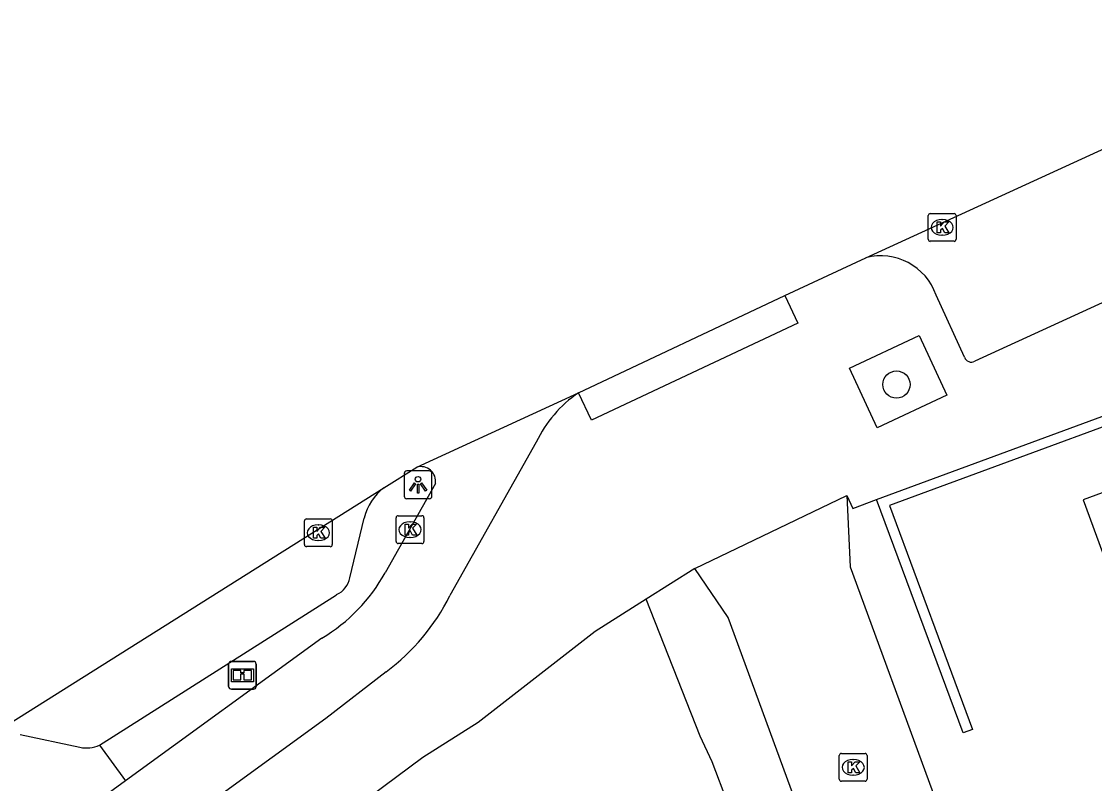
# Model space of a CAD drawing. Extents: x 160806 to 161707, y 383697 to 384148.
# Drawn here: x 160917.75 to 160956.33, y 383944.12 to 383971.53 of the extents above; entities that cross this region are included whole.
import ezdxf

# ---------------------------------------------------------------- set-up
doc = ezdxf.new("R2010")
doc.units = 0
for name, color, linetype in [('IMGEO_Boom', 7, 'Continuous'), ('IMGEO_Fietspad_open', 7, 'Continuous'), ('IMGEO_Informatiebord', 7, 'Continuous'), ('IMGEO_Kolk', 7, 'Continuous'), ('IMGEO_Lichtpunt', 7, 'Continuous'), ('IMGEO_Muur', 7, 'Continuous'), ('IMGEO_Pand', 7, 'Continuous'), ('IMGEO_Parkeervlak_open', 7, 'Continuous'), ('IMGEO_Rijbaan_lokaal_open', 7, 'Continuous'), ('IMGEO_Verkeerseiland_groen', 7, 'Continuous'), ('IMGEO_Voetpad_open', 7, 'Continuous')]:
    doc.layers.add(name, color=color, linetype=linetype)

msp = doc.modelspace()

# ---------------------------------------------------------------- linework, layer by layer
at = {"layer": 'IMGEO_Boom'}
msp.add_circle((160949.21, 383958.47), 0.489, dxfattribs=at)
at = {"layer": 'IMGEO_Fietspad_open'}
for points in [[(160936.258, 383956.401), (160933.153, 383950.88)], [(160932.632, 383954.912), (160930.827, 383951.703)], [(160928.553, 383949.356), (160921.489, 383944.216)], [(160930.868, 383948.143), (160928.691, 383946.466), (160915.435, 383936.839)], [(160921.489, 383944.216), (160915.944, 383940.183)]]:
    msp.add_lwpolyline(points, dxfattribs=at)
for centre, radius, start, end in [((160940.306, 383954.467), 4.487, 124.3316, 154.4658), ((160932.114, 383954.994), 0.525, 351.0075, 106.9236), ((160925.359, 383954.726), 6.248, 300.7437, 331.0664), ((160926.287, 383954.29), 7.666, 306.6954, 333.5906)]:
    msp.add_arc(centre, radius, start, end, dxfattribs=at)
at = {"layer": 'IMGEO_Informatiebord'}
for p, q in [((160925.298, 383948.517), (160926.088, 383948.517)), ((160926.088, 383948.517), (160925.298, 383948.517)), ((160925.198, 383947.617), (160925.198, 383948.417)), ((160925.198, 383948.417), (160925.198, 383947.617)), ((160926.188, 383948.417), (160926.188, 383947.617)), ((160926.188, 383947.617), (160926.188, 383948.417)), ((160926.088, 383947.517), (160925.298, 383947.517)), ((160925.298, 383947.517), (160926.088, 383947.517))]:
    msp.add_line(p, q, dxfattribs=at)
for points in [[(160925.299, 383948.249), (160926.087, 383948.249), (160926.087, 383947.785), (160925.299, 383947.785), (160925.299, 383948.249)], [(160925.364, 383948.184), (160925.364, 383947.85), (160925.639, 383947.85), (160925.64, 383948.063), (160925.744, 383948.064), (160925.745, 383947.85), (160926.022, 383947.85), (160926.022, 383948.184), (160925.746, 383948.184), (160925.746, 383948.104), (160925.64, 383948.104), (160925.64, 383948.184), (160925.364, 383948.184)]]:
    msp.add_lwpolyline(points, dxfattribs=at)
for centre, start, end in [((160925.298, 383948.417), 90, 180), ((160925.298, 383948.417), 90, 180), ((160926.088, 383948.417), 0, 90), ((160926.088, 383948.417), 360, 90), ((160925.298, 383947.617), 180, 270), ((160925.298, 383947.617), 180, 270), ((160926.088, 383947.617), 270, 0), ((160926.088, 383947.617), 270, 0)]:
    msp.add_arc(centre, 0.1, start, end, dxfattribs=at)
at = {"layer": 'IMGEO_Kolk'}
for p, q in [((160950.352, 383963.695), (160950.352, 383964.547)), ((160950.427, 383964.621), (160951.279, 383964.621)), ((160950.84, 383964.401), (160950.865, 383964.401)), ((160951.353, 383964.547), (160951.353, 383963.695)), ((160951.279, 383963.621), (160950.427, 383963.621)), ((160950.863, 383963.841), (160950.838, 383963.841)), ((160927.924, 383952.716), (160927.924, 383953.568)), ((160927.999, 383953.642), (160928.851, 383953.642)), ((160928.925, 383953.568), (160928.925, 383952.716)), ((160931.22, 383952.829), (160931.22, 383953.681)), ((160931.295, 383953.755), (160932.147, 383953.755)), ((160931.708, 383953.535), (160931.733, 383953.535)), ((160932.221, 383953.681), (160932.221, 383952.829)), ((160928.412, 383953.422), (160928.437, 383953.422)), ((160928.435, 383952.862), (160928.41, 383952.862)), ((160932.147, 383952.755), (160931.295, 383952.755)), ((160931.731, 383952.975), (160931.706, 383952.975)), ((160928.851, 383952.642), (160927.999, 383952.642)), ((160947.153, 383944.28), (160947.153, 383945.132)), ((160947.228, 383945.206), (160948.08, 383945.206)), ((160947.641, 383944.986), (160947.666, 383944.986)), ((160948.154, 383945.132), (160948.154, 383944.28)), ((160948.08, 383944.206), (160947.228, 383944.206)), ((160947.664, 383944.426), (160947.639, 383944.426))]:
    msp.add_line(p, q, dxfattribs=at)
for points in [[(160950.352, 383963.695), (160950.352, 383964.547)], [(160950.427, 383964.621), (160951.279, 383964.621)], [(160950.673, 383964.321), (160950.796, 383964.321), (160950.796, 383964.17), (160950.926, 383964.321), (160951.09, 383964.321), (160950.944, 383964.17), (160951.097, 383963.921), (160950.945, 383963.921), (160950.86, 383964.085), (160950.796, 383964.018), (160950.796, 383963.921), (160950.673, 383963.921), (160950.673, 383964.321)], [(160951.353, 383964.547), (160951.353, 383963.695)], [(160951.279, 383963.621), (160950.427, 383963.621)], [(160927.924, 383952.716), (160927.924, 383953.568)], [(160927.999, 383953.642), (160928.851, 383953.642)], [(160928.925, 383953.568), (160928.925, 383952.716)], [(160931.22, 383952.829), (160931.22, 383953.681)], [(160931.295, 383953.755), (160932.147, 383953.755)], [(160932.221, 383953.681), (160932.221, 383952.829)], [(160928.245, 383953.342), (160928.368, 383953.342), (160928.368, 383953.191), (160928.498, 383953.342), (160928.662, 383953.342), (160928.516, 383953.191), (160928.669, 383952.942), (160928.517, 383952.942), (160928.432, 383953.106), (160928.368, 383953.039), (160928.368, 383952.942), (160928.245, 383952.942), (160928.245, 383953.342)], [(160931.541, 383953.455), (160931.664, 383953.455), (160931.664, 383953.304), (160931.794, 383953.455), (160931.958, 383953.455), (160931.812, 383953.304), (160931.965, 383953.055), (160931.813, 383953.055), (160931.728, 383953.219), (160931.664, 383953.152), (160931.664, 383953.055), (160931.541, 383953.055), (160931.541, 383953.455)], [(160932.147, 383952.755), (160931.295, 383952.755)], [(160928.851, 383952.642), (160927.999, 383952.642)], [(160947.153, 383944.28), (160947.153, 383945.132)], [(160947.228, 383945.206), (160948.08, 383945.206)], [(160948.154, 383945.132), (160948.154, 383944.28)], [(160947.474, 383944.906), (160947.597, 383944.906), (160947.597, 383944.755), (160947.727, 383944.906), (160947.891, 383944.906), (160947.745, 383944.755), (160947.898, 383944.506), (160947.746, 383944.506), (160947.661, 383944.67), (160947.597, 383944.603), (160947.597, 383944.506), (160947.474, 383944.506), (160947.474, 383944.906)], [(160948.08, 383944.206), (160947.228, 383944.206)]]:
    msp.add_lwpolyline(points, dxfattribs=at)
for centre, start, end in [((160950.429, 383964.545), 91.552, 178.448), ((160950.429, 383964.545), 91.552, 178.448), ((160951.277, 383964.545), 1.552, 88.448), ((160951.277, 383964.545), 1.552, 88.448), ((160950.429, 383963.697), 181.552, 268.448), ((160950.429, 383963.697), 181.552, 268.448), ((160951.277, 383963.697), 271.552, 358.448), ((160951.277, 383963.697), 271.552, 358.448), ((160928.001, 383953.566), 91.552, 178.448), ((160928.001, 383953.566), 91.552, 178.448), ((160928.849, 383953.566), 1.552, 88.448), ((160928.849, 383953.566), 1.552, 88.448), ((160931.297, 383953.679), 91.552, 178.448), ((160931.297, 383953.679), 91.552, 178.448), ((160932.145, 383953.679), 1.552, 88.448), ((160932.145, 383953.679), 1.552, 88.448), ((160928.001, 383952.718), 181.552, 268.448), ((160928.001, 383952.718), 181.552, 268.448), ((160928.849, 383952.718), 271.552, 358.448), ((160928.849, 383952.718), 271.552, 358.448), ((160931.297, 383952.831), 181.552, 268.448), ((160931.297, 383952.831), 181.552, 268.448), ((160932.145, 383952.831), 271.552, 358.448), ((160932.145, 383952.831), 271.552, 358.448), ((160947.23, 383945.13), 91.552, 178.448), ((160947.23, 383945.13), 91.552, 178.448), ((160948.078, 383945.13), 1.552, 88.448), ((160948.078, 383945.13), 1.552, 88.448), ((160947.23, 383944.282), 181.552, 268.448), ((160947.23, 383944.282), 181.552, 268.448), ((160948.078, 383944.282), 271.552, 358.448), ((160948.078, 383944.282), 271.552, 358.448)]:
    msp.add_arc(centre, 0.0765, start, end, dxfattribs=at)
for centre, major_axis, ratio, start_param, end_param in [((160950.839, 383964.121), (-0.387, 0.002), 0.722429, 4.712389, 7.853982), ((160950.864, 383964.121), (-0.39, 0.002), 0.717154, 1.570796, 4.712389), ((160931.707, 383953.255), (-0.387, 0.002), 0.722429, 4.712389, 7.853982), ((160931.732, 383953.255), (-0.39, 0.002), 0.717154, 1.570796, 4.712389), ((160928.411, 383953.142), (-0.387, 0.002), 0.722429, 4.712389, 7.853982), ((160928.436, 383953.142), (-0.39, 0.002), 0.717154, 1.570796, 4.712389), ((160947.64, 383944.706), (-0.387, 0.002), 0.722429, 4.712389, 7.853982), ((160947.665, 383944.706), (-0.39, 0.002), 0.717154, 1.570796, 4.712389)]:
    msp.add_ellipse(centre, major_axis=major_axis, ratio=ratio, start_param=start_param, end_param=end_param, dxfattribs=at)
at = {"layer": 'IMGEO_Lichtpunt'}
for p, q in [((160931.509, 383955.269), (160931.509, 383954.462)), ((160931.509, 383955.269), (160931.509, 383954.462)), ((160932.411, 383955.364), (160931.603, 383955.364)), ((160932.411, 383955.364), (160931.603, 383955.364)), ((160932.505, 383954.462), (160932.505, 383955.269)), ((160932.505, 383954.462), (160932.505, 383955.269)), ((160931.603, 383954.368), (160932.411, 383954.368)), ((160931.603, 383954.368), (160932.411, 383954.368))]:
    msp.add_line(p, q, dxfattribs=at)
for points in [[(160931.883, 383954.933), (160931.922, 383954.905), (160931.734, 383954.643), (160931.696, 383954.67), (160931.883, 383954.933)], [(160931.985, 383954.885), (160932.032, 383954.885), (160932.032, 383954.563), (160931.985, 383954.563), (160931.985, 383954.885)], [(160932.095, 383954.905), (160932.133, 383954.932), (160932.32, 383954.67), (160932.281, 383954.642), (160932.095, 383954.905)]]:
    msp.add_lwpolyline(points, dxfattribs=at)
msp.add_circle((160932.008, 383955.067), 0.0994, dxfattribs=at)
for centre, start, end in [((160931.603, 383955.269), 90, 180), ((160931.603, 383955.269), 90, 180), ((160932.411, 383955.269), 0, 90), ((160932.411, 383955.269), 0, 90), ((160931.603, 383954.462), 180, 270), ((160931.603, 383954.462), 180, 270), ((160932.411, 383954.462), 270, 0), ((160932.411, 383954.462), 270, 360)]:
    msp.add_arc(centre, 0.0946, start, end, dxfattribs=at)
at = {"layer": 'IMGEO_Muur'}
for points in [[(160961.285, 383959.048), (160961.982, 383959.305), (160962.106, 383958.967), (160948.954, 383954.127), (160951.945, 383946.07), (160951.608, 383945.945), (160948.491, 383954.34)], [(160948.491, 383954.34), (160961.285, 383959.048)]]:
    msp.add_lwpolyline(points, dxfattribs=at)
at = {"layer": 'IMGEO_Pand'}
msp.add_lwpolyline([(160975.504, 383964.664), (160963.59, 383960.254), (160964.46, 383957.905), (160963.873, 383957.689), (160963.583, 383958.479), (160958.126, 383956.475), (160958.56, 383955.294), (160955.925, 383954.326), (160957.713, 383949.459), (160956.787, 383949.119), (160958.794, 383943.656), (160959.589, 383943.948), (160959.797, 383943.383), (160956.293, 383942.096), (160964.049, 383920.98)], dxfattribs=at)
at = {"layer": 'IMGEO_Parkeervlak_open'}
for points in [[(160929.552, 383951.523), (160930.077, 383953.668)], [(160920.554, 383945.498), (160929.082, 383950.915)], [(160917.7, 383945.883), (160919.85, 383945.426)]]:
    msp.add_lwpolyline(points, dxfattribs=at)
for centre, radius, start, end in [((160931.874, 383953.283), 1.838, 126.3841, 167.9183), ((160928.719, 383951.682), 0.848, 295.3636, 349.2265), ((160920.083, 383946.628), 1.224, 259.043, 292.636)]:
    msp.add_arc(centre, radius, start, end, dxfattribs=at)
at = {"layer": 'IMGEO_Rijbaan_lokaal_open'}
for points in [[(160948.108, 383963.03), (160966.644, 383971.527)], [(160945.199, 383961.672), (160948.108, 383963.03)], [(160937.776, 383958.172), (160945.199, 383961.672)], [(160931.961, 383955.496), (160937.776, 383958.172)], [(160930.784, 383954.763), (160931.961, 383955.496)], [(160916.333, 383945.674), (160930.784, 383954.763)], [(160941.963, 383951.859), (160947.428, 383954.476)], [(160947.428, 383954.476), (160947.548, 383951.917), (160971.037, 383887.859), (160974.125, 383886.483), (160974.531, 383886.634)], [(160950.161, 383931.007), (160943.158, 383950.097), (160941.963, 383951.859)]]:
    msp.add_lwpolyline(points, dxfattribs=at)
at = {"layer": 'IMGEO_Verkeerseiland_groen'}
msp.add_lwpolyline([(160920.554, 383945.498), (160921.489, 383944.216)], dxfattribs=at)
at = {"layer": 'IMGEO_Voetpad_open'}
for points in [[(160966.786, 383966.074), (160952.025, 383959.31)], [(160945.199, 383961.672), (160945.658, 383960.674), (160938.246, 383957.19), (160937.776, 383958.172)], [(160951.656, 383959.451), (160950.636, 383961.689)], [(160951.026, 383958.095), (160948.518, 383956.916), (160947.525, 383959.059), (160950.032, 383960.237), (160951.026, 383958.095)], [(160947.428, 383954.476), (160947.637, 383954.018), (160948.491, 383954.34)], [(160941.963, 383951.859), (160940.209, 383950.755)], [(160940.209, 383950.755), (160938.381, 383949.591), (160934.167, 383946.323), (160932.177, 383945.058), (160919.885, 383935.916), (160919.857, 383934.55), (160920.227, 383933.101)], [(160943.643, 383940.237), (160944.278, 383940.443), (160942.585, 383944.9), (160942.151, 383945.823), (160940.209, 383950.755)]]:
    msp.add_lwpolyline(points, dxfattribs=at)
for centre, radius, start, end in [((160948.646, 383960.991), 2.109, 19.3333, 104.7784), ((160951.899, 383959.535), 0.257, 198.9435, 299.2314)]:
    msp.add_arc(centre, radius, start, end, dxfattribs=at)

doc.saveas('drawing.dxf')
